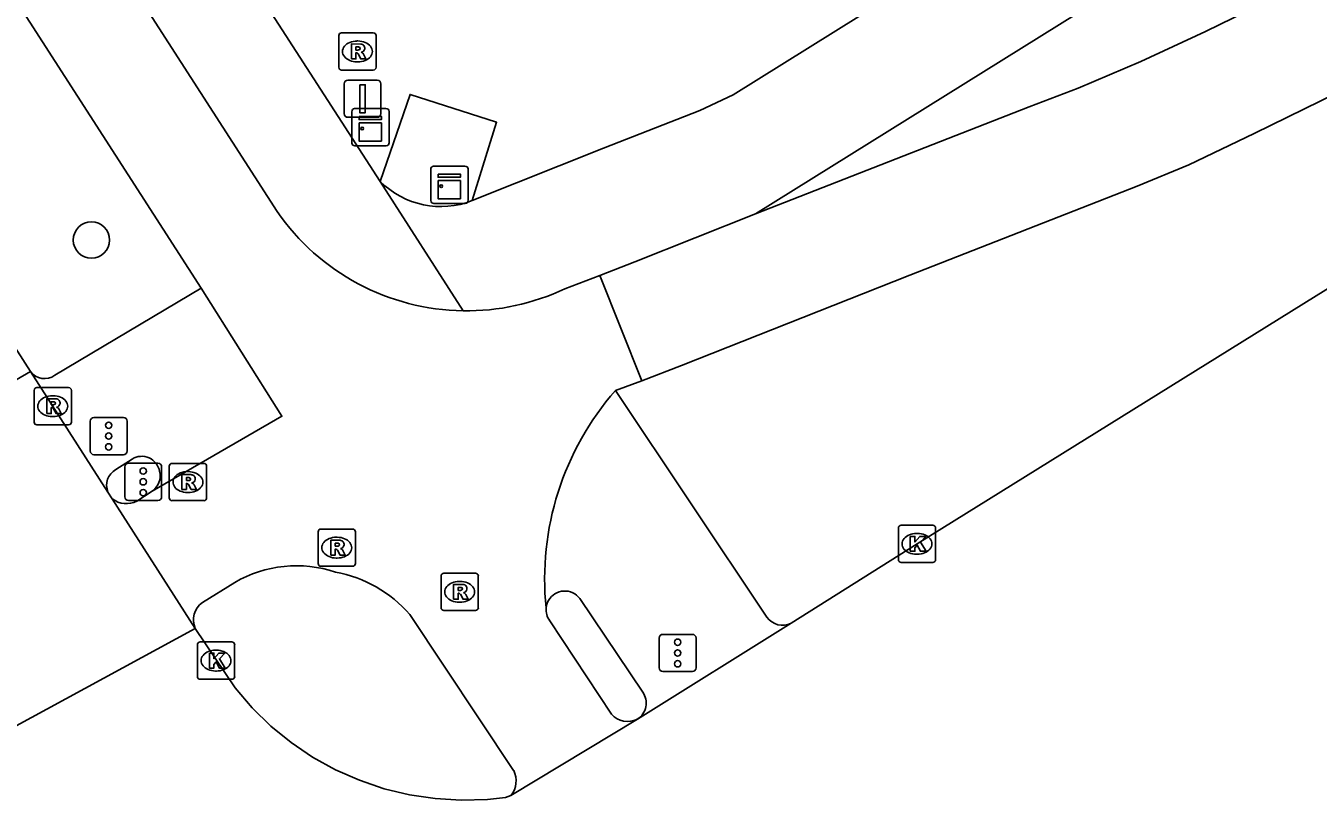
# Model space of a CAD drawing. Extents: x 159353 to 160616, y 385893 to 387321.
# Drawn here: x 160022.13 to 160056.83, y 386121.63 to 386142.42 of the extents above; entities that cross this region are included whole.
import ezdxf

# ---------------------------------------------------------------- set-up
doc = ezdxf.new("R2010")
doc.units = 0
for name, color, linetype in [('IMGEO_Boom', 7, 'Continuous'), ('IMGEO_Fietspad_gesloten', 7, 'Continuous'), ('IMGEO_Fietspad_open', 7, 'Continuous'), ('IMGEO_Kast', 7, 'Continuous'), ('IMGEO_Kolk', 7, 'Continuous'), ('IMGEO_Rijbaan_lokaal_gesloten', 7, 'Continuous'), ('IMGEO_Rijbaan_regionaal_gesloten', 7, 'Continuous'), ('IMGEO_Rioolput', 7, 'Continuous'), ('IMGEO_Verkeersregelinstallatiepaal', 7, 'Continuous'), ('IMGEO_Vlaggenmast', 7, 'Continuous'), ('IMGEO_Voetpad_open', 7, 'Continuous')]:
    doc.layers.add(name, color=color, linetype=linetype)

msp = doc.modelspace()

# ---------------------------------------------------------------- linework, layer by layer
at = {"layer": 'IMGEO_Boom'}
msp.add_circle((160023.892, 386136.671), 0.489, dxfattribs=at)
at = {"layer": 'IMGEO_Fietspad_gesloten'}
for points in [[(159979.099, 386215.818), (159981.17, 386212.254), (159996.337, 386187.943), (160028.878, 386137.436)], [(160009.366, 386162.498), (160026.835, 386135.382)], [(160037.538, 386135.715), (160036.604, 386135.362)], [(160038.67, 386132.893), (160037.538, 386135.715)], [(160026.835, 386135.382), (160029.004, 386131.938), (160025.522, 386129.928)], [(160037.96, 386132.628), (160038.67, 386132.893)], [(160025.522, 386129.928), (160025.111, 386129.66)], [(160026.876, 386126.934), (160027.738, 386127.476)], [(160032.436, 386126.612), (160035.228, 386122.429)], [(160037.856, 386123.937), (160036.197, 386126.448)]]:
    msp.add_lwpolyline(points, dxfattribs=at)
for centre, radius, start, end in [((160033.964, 386140.953), 6.184, 214.6637, 269.1365), ((160033.959, 386140.967), 6.198, 269.1846, 295.2597), ((160043.727, 386127.575), 7.668, 138.7802, 185.8645), ((160024.829, 386130.2), 0.609, 231.7093, 297.5413), ((160029.395, 386124.633), 3.291, 71.349, 120.2396), ((160029.851, 386124.405), 3.399, 40.4916, 79.8884), ((160027.177, 386126.475), 0.549, 123.2944, 205.274), ((160036.602, 386126.748), 0.504, 174.9712, 216.5233), ((160038.286, 386124.312), 0.571, 221.031, 297.4004), ((160034.658, 386122.15), 0.635, 321.5315, 26.1055)]:
    msp.add_arc(centre, radius, start, end, dxfattribs=at)
at = {"layer": 'IMGEO_Fietspad_open'}
for points in [[(160041.718, 386137.377), (160049.066, 386140.248), (160050.388, 386140.751), (160052.071, 386141.461), (160053.799, 386142.268), (160056.828, 386143.76)], [(160058.236, 386141.065), (160055.112, 386139.529), (160053.358, 386138.692), (160051.966, 386138.114), (160045.863, 386135.725), (160039.732, 386133.301), (160038.67, 386132.893)], [(160037.538, 386135.715), (160038.483, 386136.088), (160041.718, 386137.377)]]:
    msp.add_lwpolyline(points, dxfattribs=at)
at = {"layer": 'IMGEO_Kast'}
for p, q in [((160030.959, 386140.2), (160031.8, 386140.2)), ((160031.8, 386140.2), (160030.959, 386140.2)), ((160030.884, 386139.275), (160030.884, 386140.116)), ((160030.884, 386140.116), (160030.884, 386139.275)), ((160031.884, 386140.125), (160031.884, 386139.284)), ((160031.884, 386139.284), (160031.884, 386140.125)), ((160031.809, 386139.2), (160030.968, 386139.2)), ((160030.968, 386139.2), (160031.809, 386139.2)), ((160033.004, 386137.728), (160033.004, 386138.569)), ((160033.004, 386138.569), (160033.004, 386137.728)), ((160033.079, 386138.653), (160033.92, 386138.653)), ((160033.92, 386138.653), (160033.079, 386138.653)), ((160034.004, 386138.578), (160034.004, 386137.737)), ((160034.004, 386137.737), (160034.004, 386138.578)), ((160033.929, 386137.653), (160033.088, 386137.653)), ((160033.088, 386137.653), (160033.929, 386137.653))]:
    msp.add_line(p, q, dxfattribs=at)
for points in [[(160031.079, 386139.99), (160031.679, 386139.99), (160031.679, 386139.905), (160031.079, 386139.905), (160031.079, 386139.99)], [(160031.079, 386139.815), (160031.679, 386139.815), (160031.679, 386139.326), (160031.079, 386139.326), (160031.079, 386139.815)], [(160033.199, 386138.443), (160033.799, 386138.443), (160033.799, 386138.358), (160033.199, 386138.358), (160033.199, 386138.443)], [(160033.199, 386138.268), (160033.799, 386138.268), (160033.799, 386137.779), (160033.199, 386137.779), (160033.199, 386138.268)]]:
    msp.add_lwpolyline(points, dxfattribs=at)
for centre in [(160031.163, 386139.664), (160033.283, 386138.117)]:
    msp.add_circle(centre, 0.0377, dxfattribs=at)
for centre, start, end in [((160030.962, 386140.122), 92.4484, 184.2845), ((160030.962, 386140.122), 92.4484, 184.2845), ((160031.806, 386140.122), 2.4484, 94.2845), ((160031.806, 386140.122), 2.4484, 94.2845), ((160030.962, 386139.278), 182.4484, 274.2845), ((160030.962, 386139.278), 182.4484, 274.2845), ((160031.806, 386139.278), 272.4484, 4.2845), ((160031.806, 386139.278), 272.4484, 4.2845), ((160033.082, 386138.575), 92.4484, 184.2845), ((160033.082, 386138.575), 92.4484, 184.2845), ((160033.926, 386138.575), 2.4484, 94.2845), ((160033.926, 386138.575), 2.4484, 94.2845), ((160033.082, 386137.731), 182.4484, 274.2845), ((160033.082, 386137.731), 182.4484, 274.2845), ((160033.926, 386137.731), 272.4484, 4.2845), ((160033.926, 386137.731), 272.4484, 4.2845)]:
    msp.add_arc(centre, 0.0779, start, end, dxfattribs=at)
at = {"layer": 'IMGEO_Kolk'}
for p, q in [((160045.557, 386128.086), (160045.557, 386128.938)), ((160045.632, 386129.012), (160046.484, 386129.012)), ((160046.045, 386128.792), (160046.07, 386128.792)), ((160046.558, 386128.938), (160046.558, 386128.086)), ((160046.484, 386128.012), (160045.632, 386128.012)), ((160046.068, 386128.232), (160046.043, 386128.232)), ((160026.736, 386124.951), (160026.736, 386125.803)), ((160026.811, 386125.877), (160027.663, 386125.877)), ((160027.224, 386125.657), (160027.249, 386125.657)), ((160027.737, 386125.803), (160027.737, 386124.951)), ((160027.247, 386125.097), (160027.222, 386125.097)), ((160027.663, 386124.877), (160026.811, 386124.877))]:
    msp.add_line(p, q, dxfattribs=at)
for points in [[(160045.557, 386128.086), (160045.557, 386128.938)], [(160045.632, 386129.012), (160046.484, 386129.012)], [(160045.878, 386128.712), (160046.001, 386128.712), (160046.001, 386128.561), (160046.131, 386128.712), (160046.295, 386128.712), (160046.149, 386128.561), (160046.302, 386128.312), (160046.15, 386128.312), (160046.065, 386128.476), (160046.001, 386128.409), (160046.001, 386128.312), (160045.878, 386128.312), (160045.878, 386128.712)], [(160046.558, 386128.938), (160046.558, 386128.086)], [(160046.484, 386128.012), (160045.632, 386128.012)], [(160026.736, 386124.951), (160026.736, 386125.803)], [(160026.811, 386125.877), (160027.663, 386125.877)], [(160027.737, 386125.803), (160027.737, 386124.951)], [(160027.057, 386125.577), (160027.18, 386125.577), (160027.18, 386125.426), (160027.31, 386125.577), (160027.474, 386125.577), (160027.328, 386125.426), (160027.481, 386125.177), (160027.329, 386125.177), (160027.244, 386125.341), (160027.18, 386125.274), (160027.18, 386125.177), (160027.057, 386125.177), (160027.057, 386125.577)], [(160027.663, 386124.877), (160026.811, 386124.877)]]:
    msp.add_lwpolyline(points, dxfattribs=at)
for centre, start, end in [((160045.634, 386128.936), 91.552, 178.448), ((160045.634, 386128.936), 91.552, 178.448), ((160046.482, 386128.936), 1.552, 88.448), ((160046.482, 386128.936), 1.552, 88.448), ((160045.634, 386128.088), 181.552, 268.448), ((160045.634, 386128.088), 181.552, 268.448), ((160046.482, 386128.088), 271.552, 358.448), ((160046.482, 386128.088), 271.552, 358.448), ((160026.813, 386125.801), 91.552, 178.448), ((160026.813, 386125.801), 91.552, 178.448), ((160027.661, 386125.801), 1.552, 88.448), ((160027.661, 386125.801), 1.552, 88.448), ((160026.813, 386124.953), 181.552, 268.448), ((160026.813, 386124.953), 181.552, 268.448), ((160027.661, 386124.953), 271.552, 358.448), ((160027.661, 386124.953), 271.552, 358.448)]:
    msp.add_arc(centre, 0.0765, start, end, dxfattribs=at)
for centre, major_axis, ratio, start_param, end_param in [((160046.044, 386128.512), (-0.387, 0.002), 0.722429, 4.712389, 7.853982), ((160046.069, 386128.512), (-0.39, 0.002), 0.717154, 1.570796, 4.712389), ((160027.223, 386125.377), (-0.387, 0.002), 0.722429, 4.712389, 7.853982), ((160027.248, 386125.377), (-0.39, 0.002), 0.717154, 1.570796, 4.712389)]:
    msp.add_ellipse(centre, major_axis=major_axis, ratio=ratio, start_param=start_param, end_param=end_param, dxfattribs=at)
at = {"layer": 'IMGEO_Rijbaan_lokaal_gesloten'}
for points in [[(160022.253, 386133.14), (160016.708, 386141.806), (160016.021, 386142.855), (160008.462, 386154.489), (160006.407, 386157.594), (160005.811, 386158.866), (160005.112, 386159.79)], [(160016.969, 386130.072), (160022.253, 386133.14)], [(160024.335, 386129.904), (160022.253, 386133.14)], [(160024.335, 386129.904), (160024.452, 386129.722)], [(160024.452, 386129.722), (160026.681, 386126.241)]]:
    msp.add_lwpolyline(points, dxfattribs=at)
at = {"layer": 'IMGEO_Rijbaan_regionaal_gesloten'}
for points in [[(160277.498, 386272.097), (160241.902, 386250), (160205.986, 386227.734), (160194.944, 386220.881), (160189.351, 386217.397), (160184.825, 386214.566), (160171.867, 386206.529), (160120.159, 386174.467), (160111.454, 386169.036), (160103.887, 386164.356), (160096.502, 386159.782), (160081.645, 386150.538), (160064.508, 386139.98), (160046.058, 386128.51), (160042.68, 386126.386)], [(160042.68, 386126.386), (160038.549, 386123.805)], [(160026.681, 386126.241), (160021.249, 386123.295)], [(160035.155, 386121.755), (160035.007, 386121.704), (160034.522, 386121.652), (160033.821, 386121.63), (160033.122, 386121.671), (160032.429, 386121.774), (160031.748, 386121.938), (160031.085, 386122.163), (160030.444, 386122.446), (160029.831, 386122.785), (160029.251, 386123.177), (160028.708, 386123.62), (160028.207, 386124.11), (160027.752, 386124.642), (160026.681, 386126.241)], [(160038.549, 386123.805), (160035.155, 386121.755)]]:
    msp.add_lwpolyline(points, dxfattribs=at)
at = {"layer": 'IMGEO_Rioolput'}
for p, q in [((160030.608, 386142.235), (160031.46, 386142.235)), ((160030.533, 386141.309), (160030.533, 386142.161)), ((160031.021, 386142.015), (160031.046, 386142.015)), ((160031.534, 386142.161), (160031.534, 386141.309)), ((160031.46, 386141.235), (160030.608, 386141.235)), ((160031.044, 386141.455), (160031.019, 386141.455)), ((160022.353, 386131.782), (160022.353, 386132.634)), ((160022.428, 386132.708), (160023.28, 386132.708)), ((160023.354, 386132.634), (160023.354, 386131.782)), ((160022.841, 386132.488), (160022.866, 386132.488)), ((160022.864, 386131.928), (160022.839, 386131.928)), ((160023.28, 386131.708), (160022.428, 386131.708)), ((160025.982, 386129.746), (160025.982, 386130.598)), ((160026.057, 386130.672), (160026.909, 386130.672)), ((160026.47, 386130.452), (160026.495, 386130.452)), ((160026.983, 386130.598), (160026.983, 386129.746)), ((160026.493, 386129.892), (160026.468, 386129.892)), ((160026.909, 386129.672), (160026.057, 386129.672)), ((160029.978, 386127.984), (160029.978, 386128.836)), ((160030.053, 386128.91), (160030.905, 386128.91)), ((160030.979, 386128.836), (160030.979, 386127.984)), ((160030.466, 386128.69), (160030.491, 386128.69)), ((160030.489, 386128.13), (160030.464, 386128.13)), ((160030.905, 386127.91), (160030.053, 386127.91)), ((160033.353, 386127.724), (160034.205, 386127.724)), ((160033.278, 386126.798), (160033.278, 386127.65)), ((160033.766, 386127.504), (160033.791, 386127.504)), ((160034.279, 386127.65), (160034.279, 386126.798)), ((160034.205, 386126.724), (160033.353, 386126.724)), ((160033.789, 386126.944), (160033.764, 386126.944))]:
    msp.add_line(p, q, dxfattribs=at)
for points in [[(160030.608, 386142.235), (160031.46, 386142.235)], [(160030.533, 386141.309), (160030.533, 386142.161)], [(160031.122, 386141.933), (160030.87, 386141.935), (160030.87, 386141.535)], [(160031.534, 386142.161), (160031.534, 386141.309)], [(160030.87, 386141.535), (160030.994, 386141.535), (160030.994, 386141.697), (160031.005, 386141.697)], [(160031.048, 386141.854), (160030.994, 386141.854), (160030.994, 386141.773)], [(160030.994, 386141.773), (160031.046, 386141.773)], [(160031.052, 386141.668), (160031.123, 386141.535), (160031.263, 386141.535), (160031.198, 386141.661)], [(160031.46, 386141.235), (160030.608, 386141.235)], [(160022.353, 386131.782), (160022.353, 386132.634)], [(160022.428, 386132.708), (160023.28, 386132.708)], [(160023.354, 386132.634), (160023.354, 386131.782)], [(160022.942, 386132.406), (160022.69, 386132.408), (160022.69, 386132.008)], [(160022.69, 386132.008), (160022.814, 386132.008), (160022.814, 386132.17), (160022.825, 386132.17)], [(160022.868, 386132.327), (160022.814, 386132.327), (160022.814, 386132.246)], [(160022.814, 386132.246), (160022.866, 386132.246)], [(160022.872, 386132.141), (160022.943, 386132.008), (160023.083, 386132.008), (160023.018, 386132.134)], [(160023.28, 386131.708), (160022.428, 386131.708)], [(160025.982, 386129.746), (160025.982, 386130.598)], [(160026.057, 386130.672), (160026.909, 386130.672)], [(160026.983, 386130.598), (160026.983, 386129.746)], [(160026.571, 386130.37), (160026.319, 386130.372), (160026.319, 386129.972)], [(160026.319, 386129.972), (160026.443, 386129.972), (160026.443, 386130.134), (160026.454, 386130.134)], [(160026.497, 386130.291), (160026.443, 386130.291), (160026.443, 386130.21)], [(160026.443, 386130.21), (160026.495, 386130.21)], [(160026.501, 386130.105), (160026.572, 386129.972), (160026.712, 386129.972), (160026.647, 386130.098)], [(160026.909, 386129.672), (160026.057, 386129.672)], [(160029.978, 386127.984), (160029.978, 386128.836)], [(160030.053, 386128.91), (160030.905, 386128.91)], [(160030.979, 386128.836), (160030.979, 386127.984)], [(160030.567, 386128.608), (160030.315, 386128.61), (160030.315, 386128.21)], [(160030.315, 386128.21), (160030.439, 386128.21), (160030.439, 386128.372), (160030.45, 386128.372)], [(160030.493, 386128.529), (160030.439, 386128.529), (160030.439, 386128.448)], [(160030.439, 386128.448), (160030.491, 386128.448)], [(160030.497, 386128.343), (160030.568, 386128.21), (160030.708, 386128.21), (160030.643, 386128.336)], [(160030.905, 386127.91), (160030.053, 386127.91)], [(160033.353, 386127.724), (160034.205, 386127.724)], [(160033.278, 386126.798), (160033.278, 386127.65)], [(160033.867, 386127.422), (160033.615, 386127.424), (160033.615, 386127.024)], [(160033.793, 386127.343), (160033.739, 386127.343), (160033.739, 386127.262)], [(160034.279, 386127.65), (160034.279, 386126.798)], [(160033.615, 386127.024), (160033.739, 386127.024), (160033.739, 386127.186), (160033.75, 386127.186)], [(160033.739, 386127.262), (160033.791, 386127.262)], [(160033.797, 386127.157), (160033.868, 386127.024), (160034.008, 386127.024), (160033.943, 386127.15)], [(160034.205, 386126.724), (160033.353, 386126.724)]]:
    msp.add_lwpolyline(points, dxfattribs=at)
for centre, radius, start, end in [((160030.61, 386142.159), 0.0765, 91.552, 178.448), ((160030.61, 386142.159), 0.0765, 91.552, 178.448), ((160031.458, 386142.159), 0.0765, 1.552, 88.448), ((160031.458, 386142.159), 0.0765, 1.552, 88.448), ((160031.121, 386141.823), 0.109, 350.3612, 89.416), ((160031.004, 386141.644), 0.0533, 26.0293, 88.6989), ((160031.03, 386141.962), 0.19, 274.7715, 282.9687), ((160031.054, 386141.758), 0.0964, 77.0061, 93.1865), ((160031.068, 386141.815), 0.0378, 276.6634, 79.6772), ((160031.119, 386141.823), 0.112, 277.5842, 350.9817), ((160031.103, 386141.608), 0.108, 29.5134, 73.7905), ((160030.61, 386141.311), 0.0765, 181.552, 268.448), ((160030.61, 386141.311), 0.0765, 181.552, 268.448), ((160031.458, 386141.311), 0.0765, 271.552, 358.448), ((160031.458, 386141.311), 0.0765, 271.552, 358.448), ((160022.43, 386132.632), 0.0765, 91.552, 178.448), ((160022.43, 386132.632), 0.0765, 91.552, 178.448), ((160023.278, 386132.632), 0.0765, 1.552, 88.448), ((160023.278, 386132.632), 0.0765, 1.552, 88.448), ((160022.824, 386132.117), 0.0533, 26.0293, 88.6989), ((160022.85, 386132.435), 0.19, 274.7715, 282.9687), ((160022.874, 386132.231), 0.0964, 77.0061, 93.1865), ((160022.888, 386132.288), 0.0378, 276.6634, 79.6772), ((160022.941, 386132.296), 0.109, 350.3612, 89.416), ((160022.939, 386132.296), 0.112, 277.5842, 350.9817), ((160022.923, 386132.081), 0.108, 29.5134, 73.7905), ((160022.43, 386131.784), 0.0765, 181.552, 268.448), ((160022.43, 386131.784), 0.0765, 181.552, 268.448), ((160023.278, 386131.784), 0.0765, 271.552, 358.448), ((160023.278, 386131.784), 0.0765, 271.552, 358.448), ((160026.059, 386130.596), 0.0765, 91.552, 178.448), ((160026.059, 386130.596), 0.0765, 91.552, 178.448), ((160026.907, 386130.596), 0.0765, 1.552, 88.448), ((160026.907, 386130.596), 0.0765, 1.552, 88.448), ((160026.453, 386130.081), 0.0533, 26.0293, 88.6989), ((160026.479, 386130.399), 0.19, 274.7715, 282.9687), ((160026.503, 386130.195), 0.0964, 77.0061, 93.1865), ((160026.517, 386130.252), 0.0378, 276.6634, 79.6772), ((160026.57, 386130.26), 0.109, 350.3612, 89.416), ((160026.568, 386130.26), 0.112, 277.5842, 350.9817), ((160026.552, 386130.045), 0.108, 29.5134, 73.7905), ((160026.059, 386129.748), 0.0765, 181.552, 268.448), ((160026.059, 386129.748), 0.0765, 181.552, 268.448), ((160026.907, 386129.748), 0.0765, 271.552, 358.448), ((160026.907, 386129.748), 0.0765, 271.552, 358.448), ((160030.055, 386128.834), 0.0765, 91.552, 178.448), ((160030.055, 386128.834), 0.0765, 91.552, 178.448), ((160030.903, 386128.834), 0.0765, 1.552, 88.448), ((160030.903, 386128.834), 0.0765, 1.552, 88.448), ((160030.449, 386128.319), 0.0533, 26.0293, 88.6989), ((160030.475, 386128.637), 0.19, 274.7715, 282.9687), ((160030.499, 386128.433), 0.0964, 77.0061, 93.1865), ((160030.513, 386128.49), 0.0378, 276.6634, 79.6772), ((160030.566, 386128.498), 0.109, 350.3612, 89.416), ((160030.564, 386128.498), 0.112, 277.5842, 350.9817), ((160030.548, 386128.283), 0.108, 29.5134, 73.7905), ((160030.055, 386127.986), 0.0765, 181.552, 268.448), ((160030.055, 386127.986), 0.0765, 181.552, 268.448), ((160030.903, 386127.986), 0.0765, 271.552, 358.448), ((160030.903, 386127.986), 0.0765, 271.552, 358.448), ((160033.355, 386127.648), 0.0765, 91.552, 178.448), ((160033.355, 386127.648), 0.0765, 91.552, 178.448), ((160034.203, 386127.648), 0.0765, 1.552, 88.448), ((160034.203, 386127.648), 0.0765, 1.552, 88.448), ((160033.799, 386127.247), 0.0964, 77.0061, 93.1865), ((160033.813, 386127.304), 0.0378, 276.6634, 79.6772), ((160033.866, 386127.312), 0.109, 350.3612, 89.416), ((160033.749, 386127.133), 0.0533, 26.0293, 88.6989), ((160033.775, 386127.451), 0.19, 274.7715, 282.9687), ((160033.864, 386127.312), 0.112, 277.5842, 350.9817), ((160033.848, 386127.097), 0.108, 29.5134, 73.7905), ((160033.355, 386126.8), 0.0765, 181.552, 268.448), ((160033.355, 386126.8), 0.0765, 181.552, 268.448), ((160034.203, 386126.8), 0.0765, 271.552, 358.448), ((160034.203, 386126.8), 0.0765, 271.552, 358.448)]:
    msp.add_arc(centre, radius, start, end, dxfattribs=at)
for centre, major_axis, ratio, start_param, end_param in [((160031.02, 386141.735), (-0.387, 0.002), 0.722429, 4.712389, 7.853982), ((160031.045, 386141.735), (-0.39, 0.002), 0.717154, 1.570796, 4.712389), ((160022.84, 386132.208), (-0.387, 0.002), 0.722429, 4.712389, 7.853982), ((160022.865, 386132.208), (-0.39, 0.002), 0.717154, 1.570796, 4.712389), ((160026.469, 386130.172), (-0.387, 0.002), 0.722429, 4.712389, 7.853982), ((160026.494, 386130.172), (-0.39, 0.002), 0.717154, 1.570796, 4.712389), ((160030.465, 386128.41), (-0.387, 0.002), 0.722429, 4.712389, 7.853982), ((160030.49, 386128.41), (-0.39, 0.002), 0.717154, 1.570796, 4.712389), ((160033.765, 386127.224), (-0.387, 0.002), 0.722429, 4.712389, 7.853982), ((160033.79, 386127.224), (-0.39, 0.002), 0.717154, 1.570796, 4.712389)]:
    msp.add_ellipse(centre, major_axis=major_axis, ratio=ratio, start_param=start_param, end_param=end_param, dxfattribs=at)
at = {"layer": 'IMGEO_Verkeersregelinstallatiepaal'}
for p, q in [((160023.96, 386131.906), (160024.75, 386131.906)), ((160024.75, 386131.906), (160023.96, 386131.906)), ((160023.86, 386131.006), (160023.86, 386131.806)), ((160023.86, 386131.806), (160023.86, 386131.006)), ((160024.85, 386131.806), (160024.85, 386131.006)), ((160024.85, 386131.006), (160024.85, 386131.806)), ((160024.75, 386130.906), (160023.96, 386130.906)), ((160023.96, 386130.906), (160024.75, 386130.906)), ((160024.787, 386129.778), (160024.787, 386130.578)), ((160024.787, 386130.578), (160024.787, 386129.778)), ((160024.887, 386130.678), (160025.677, 386130.678)), ((160025.677, 386130.678), (160024.887, 386130.678)), ((160025.777, 386130.578), (160025.777, 386129.778)), ((160025.777, 386129.778), (160025.777, 386130.578)), ((160025.677, 386129.678), (160024.887, 386129.678)), ((160024.887, 386129.678), (160025.677, 386129.678)), ((160039.136, 386125.182), (160039.136, 386125.982)), ((160039.136, 386125.982), (160039.136, 386125.182)), ((160039.236, 386126.082), (160040.026, 386126.082)), ((160040.026, 386126.082), (160039.236, 386126.082)), ((160040.126, 386125.982), (160040.126, 386125.182)), ((160040.126, 386125.182), (160040.126, 386125.982)), ((160040.026, 386125.082), (160039.236, 386125.082)), ((160039.236, 386125.082), (160040.026, 386125.082))]:
    msp.add_line(p, q, dxfattribs=at)
for centre in [(160024.355, 386131.696), (160024.355, 386131.406), (160024.355, 386131.116), (160025.282, 386130.468), (160025.282, 386130.178), (160025.282, 386129.888), (160039.631, 386125.872), (160039.631, 386125.582), (160039.631, 386125.292)]:
    msp.add_circle(centre, 0.085, dxfattribs=at)
for centre, start, end in [((160023.96, 386131.806), 90, 180), ((160023.96, 386131.806), 90, 180), ((160024.75, 386131.806), 0, 90), ((160024.75, 386131.806), 360, 90), ((160023.96, 386131.006), 180, 270), ((160023.96, 386131.006), 180, 270), ((160024.75, 386131.006), 270, 0), ((160024.75, 386131.006), 270, 0), ((160024.887, 386130.578), 90, 180), ((160024.887, 386130.578), 90, 180), ((160025.677, 386130.578), 0, 90), ((160025.677, 386130.578), 360, 90), ((160024.887, 386129.778), 180, 270), ((160024.887, 386129.778), 180, 270), ((160025.677, 386129.778), 270, 0), ((160025.677, 386129.778), 270, 0), ((160039.236, 386125.982), 90, 180), ((160039.236, 386125.982), 90, 180), ((160040.026, 386125.982), 0, 90), ((160040.026, 386125.982), 360, 90), ((160039.236, 386125.182), 180, 270), ((160039.236, 386125.182), 180, 270), ((160040.026, 386125.182), 270, 0), ((160040.026, 386125.182), 270, 0)]:
    msp.add_arc(centre, 0.1, start, end, dxfattribs=at)
at = {"layer": 'IMGEO_Vlaggenmast'}
for p, q in [((160030.675, 386140.065), (160030.675, 386140.865)), ((160030.675, 386140.865), (160030.675, 386140.065)), ((160030.775, 386140.965), (160031.565, 386140.965)), ((160031.565, 386140.965), (160030.775, 386140.965)), ((160031.665, 386140.865), (160031.665, 386140.065)), ((160031.665, 386140.065), (160031.665, 386140.865)), ((160031.565, 386139.965), (160030.775, 386139.965)), ((160030.775, 386139.965), (160031.565, 386139.965))]:
    msp.add_line(p, q, dxfattribs=at)
msp.add_lwpolyline([(160031.095, 386140.84), (160031.245, 386140.84), (160031.245, 386140.09), (160031.095, 386140.09), (160031.095, 386140.84)], dxfattribs=at)
for centre, start, end in [((160030.775, 386140.865), 90, 180), ((160030.775, 386140.865), 90, 180), ((160031.565, 386140.865), 0, 90), ((160031.565, 386140.865), 360, 90), ((160030.775, 386140.065), 180, 270), ((160030.775, 386140.065), 180, 270), ((160031.565, 386140.065), 270, 0), ((160031.565, 386140.065), 270, 0)]:
    msp.add_arc(centre, 0.1, start, end, dxfattribs=at)
at = {"layer": 'IMGEO_Voetpad_open'}
for points in [[(160187.028, 386224.128), (160185.469, 386226.597), (160096.185, 386171.203), (160050.908, 386143.09), (160041.718, 386137.377)], [(160034.115, 386137.729), (160037.641, 386139.134), (160040.226, 386140.145), (160041.122, 386140.57), (160048.559, 386145.215), (160071.332, 386159.321), (160094.551, 386173.741), (160134.089, 386198.292)], [(160031.646, 386138.245), (160007.564, 386175.508)], [(160031.646, 386138.245), (160032.447, 386140.58), (160034.771, 386139.832), (160034.115, 386137.729)], [(160033.871, 386134.77), (160031.646, 386138.245)], [(160022.91, 386133.038), (160026.835, 386135.382)], [(160037.96, 386132.628), (160042.027, 386126.547)], [(160024.982, 386130.789), (160024.545, 386130.509)], [(160038.694, 386124.533), (160037.004, 386127.043)]]:
    msp.add_lwpolyline(points, dxfattribs=at)
for centre, radius, start, end in [((160033.275, 386139.873), 2.303, 224.9872, 291.4039), ((160022.634, 386133.428), 0.478, 217.0988, 305.2516), ((160025.24, 386130.377), 0.486, 9.1796, 122.1198), ((160024.786, 386130.086), 0.486, 119.6939, 202.0215), ((160025.238, 386130.335), 0.497, 304.8766, 13.9398), ((160036.596, 386126.746), 0.498, 150.1453, 174.695), ((160036.6, 386126.745), 0.502, 36.4559, 150.221), ((160042.443, 386126.829), 0.502, 214.1296, 298.1698), ((160038.276, 386124.238), 0.511, 302.2141, 35.2569)]:
    msp.add_arc(centre, radius, start, end, dxfattribs=at)

doc.saveas('drawing.dxf')
